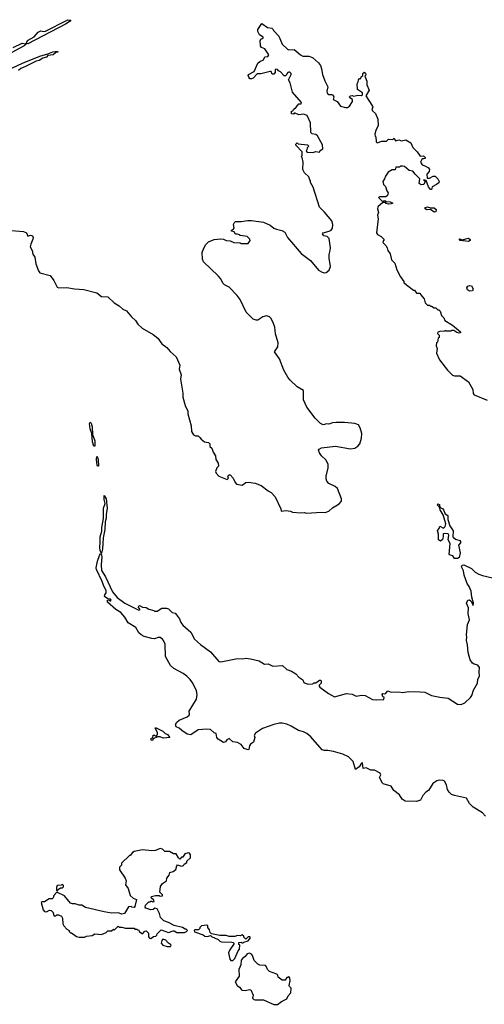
# Model space of a CAD drawing. Extents: x 2086813 to 2278017, y 548126 to 753336.
# Tile 354 of 461: x 2221568 to 2226553, y 640592 to 651152. Entities that reach past the tile are written whole.
import ezdxf

# ---------------------------------------------------------------- set-up
doc = ezdxf.new("R2010")
doc.units = 0

msp = doc.modelspace()

# ---------------------------------------------------------------- linework, layer by layer
at = {"layer": '0CON10XD'}
for points in [[(2221655, 650892), (2221637, 650895), (2221652, 650928), (2221722, 650968), (2221765, 651019), (2221795, 651032), (2221825, 651025), (2221845, 651030), (2222069, 651145), (2222085, 651152), (2222117, 651147), (2222110, 651135), (2222060, 651105), (2221655, 650892)], [(2224839, 649089), (2224785, 649140), (2224718, 649355), (2224690, 649405), (2224690, 649425), (2224680, 649435), (2224670, 649465), (2224625, 649510), (2224608, 649545), (2224610, 649625), (2224600, 649675), (2224590, 649685), (2224600, 649695), (2224600, 649735), (2224530, 649805), (2224532, 649818), (2224545, 649830), (2224555, 649820), (2224655, 649810), (2224670, 649795), (2224652, 649778), (2224650, 649755), (2224642, 649742), (2224655, 649730), (2224715, 649728), (2224745, 649738), (2224785, 649730), (2224792, 649748), (2224822, 649768), (2224819, 649809), (2224762, 649905), (2224745, 649922), (2224708, 649928), (2224693, 649943), (2224689, 650045), (2224653, 650123), (2224615, 650140), (2224565, 650132), (2224525, 650150), (2224515, 650150), (2224505, 650140), (2224483, 650143), (2224485, 650170), (2224500, 650175), (2224505, 650190), (2224536, 650214), (2224565, 650250), (2224589, 650251), (2224592, 650265), (2224496, 650376), (2224471, 650475), (2224453, 650507), (2224481, 650565), (2224480, 650575), (2224465, 650590), (2224455, 650590), (2224444, 650586), (2224435, 650572), (2224425, 650550), (2224405, 650550), (2224365, 650592), (2224344, 650604), (2224335, 650618), (2224315, 650622), (2224308, 650615), (2224311, 650585), (2224295, 650566), (2224278, 650568), (2224267, 650597), (2224257, 650597), (2224155, 650570), (2224115, 650572), (2224072, 650525), (2224055, 650517), (2224039, 650519), (2224028, 650535), (2224020, 650555), (2224022, 650565), (2224083, 650597), (2224124, 650686), (2224145, 650703), (2224185, 650720), (2224200, 650755), (2224232, 650758), (2224242, 650775), (2224200, 650840), (2224162, 650852), (2224151, 650871), (2224147, 650925), (2224155, 650942), (2224180, 650955), (2224180, 650965), (2224141, 650991), (2224124, 651025), (2224122, 651045), (2224165, 651110), (2224228, 651068), (2224275, 651060), (2224288, 651048), (2224290, 651035), (2224348, 650975), (2224385, 650890), (2224440, 650835), (2224455, 650828), (2224512, 650832), (2224536, 650816), (2224580, 650775), (2224605, 650762), (2224669, 650759), (2224710, 650745), (2224775, 650690), (2224795, 650660), (2224807, 650625), (2224818, 650565), (2224842, 650495), (2224873, 650433), (2224864, 650385), (2224869, 650365), (2224885, 650348), (2224915, 650351), (2224926, 650346), (2224938, 650325), (2224933, 650295), (2224973, 650273), (2225010, 650225), (2225065, 650210), (2225085, 650210), (2225106, 650224), (2225138, 650275), (2225140, 650295), (2225109, 650315), (2225108, 650325), (2225116, 650335), (2225135, 650338), (2225155, 650331), (2225195, 650342), (2225235, 650339), (2225247, 650345), (2225245, 650367), (2225193, 650403), (2225190, 650465), (2225200, 650485), (2225202, 650508), (2225215, 650520), (2225228, 650522), (2225232, 650538), (2225250, 650555), (2225250, 650575), (2225265, 650588), (2225279, 650579), (2225282, 650558), (2225270, 650545), (2225292, 650492), (2225293, 650453), (2225318, 650395), (2225283, 650335), (2225352, 650225), (2225357, 650215), (2225348, 650195), (2225354, 650175), (2225386, 650146), (2225412, 650085), (2225413, 650017), (2225389, 649965), (2225380, 649925), (2225383, 649903), (2225390, 649895), (2225393, 649843), (2225405, 649830), (2225455, 649850), (2225472, 649848), (2225505, 649850), (2225525, 649870), (2225572, 649868), (2225585, 649880), (2225592, 649862), (2225605, 649850), (2225612, 649858), (2225635, 649862), (2225665, 649852), (2225712, 649862), (2225765, 649830), (2225785, 649780), (2225833, 649733), (2225865, 649690), (2225902, 649692), (2225918, 649675), (2225920, 649665), (2225905, 649658), (2225885, 649660), (2225868, 649625), (2225885, 649597), (2225916, 649586), (2225953, 649563), (2225967, 649547), (2225962, 649525), (2225938, 649495), (2225942, 649452), (2225965, 649452), (2226005, 649473), (2226025, 649473), (2226056, 649446), (2226070, 649415), (2226066, 649404), (2226042, 649385), (2225995, 649360), (2225988, 649332), (2225975, 649332), (2225955, 649360), (2225928, 649428), (2225900, 649435), (2225920, 649415), (2225905, 649384), (2225875, 649380), (2225854, 649394), (2225860, 649445), (2225810, 649495), (2225788, 649528), (2225746, 649536), (2225696, 649576), (2225675, 649582), (2225655, 649580), (2225645, 649570), (2225605, 649570), (2225598, 649542), (2225565, 649540), (2225522, 649515), (2225492, 649475), (2225483, 649445), (2225463, 649415), (2225473, 649385), (2225492, 649362), (2225506, 649316), (2225522, 649295), (2225514, 649266), (2225495, 649251), (2225432, 649252), (2225417, 649245), (2225455, 649210), (2225465, 649207), (2225485, 649212), (2225501, 649201), (2225545, 649199), (2225572, 649185), (2225554, 649176), (2225525, 649174), (2225502, 649182), (2225492, 649192), (2225465, 649192), (2225410, 649145), (2225408, 649125), (2225418, 649085), (2225408, 649055), (2225413, 649017), (2225398, 648865), (2225408, 648848), (2225447, 648827), (2225480, 648795), (2225470, 648785), (2225463, 648763), (2225495, 648730), (2225510, 648705), (2225518, 648678), (2225542, 648642), (2225558, 648575), (2225595, 648540), (2225615, 648470), (2225653, 648393), (2225690, 648345), (2225690, 648335), (2225717, 648307), (2225795, 648250), (2225805, 648250), (2225825, 648220), (2225865, 648220), (2225870, 648205), (2225907, 648157), (2225920, 648115), (2225945, 648090), (2225965, 648090), (2225975, 648080), (2225985, 648080), (2226015, 648060), (2226035, 648060), (2226055, 648040), (2226065, 648040), (2226080, 648025), (2226095, 647980), (2226120, 647955), (2226130, 647925), (2226212, 647875), (2226298, 647805), (2226298, 647792), (2226285, 647790), (2226258, 647798), (2226225, 647820), (2226205, 647820), (2226195, 647810), (2226145, 647810), (2226135, 647820), (2226125, 647810), (2226075, 647808), (2226055, 647800), (2226050, 647785), (2226068, 647768), (2226070, 647745), (2226060, 647735), (2226050, 647695), (2226040, 647685), (2226038, 647655), (2226048, 647625), (2226040, 647575), (2226072, 647505), (2226158, 647395), (2226211, 647341), (2226235, 647332), (2226295, 647333), (2226385, 647268), (2226430, 647185), (2226433, 647143), (2226445, 647127), (2226585, 647070)], [(2221498, 650852), (2221595, 650901), (2221633, 650893), (2221634, 650885), (2221615, 650870), (2221075, 650582)], [(2221384, 650585), (2221598, 650685), (2221785, 650760), (2221872, 650785), (2221925, 650808), (2221975, 650816), (2221977, 650805), (2221955, 650800), (2221929, 650775), (2221872, 650768), (2221855, 650751), (2221815, 650740), (2221776, 650714), (2221745, 650708), (2221631, 650649), (2221580, 650630), (2221555, 650607)], [(2221438, 648895), (2221610, 648880), (2221642, 648865), (2221655, 648832), (2221685, 648842), (2221705, 648834), (2221713, 648815), (2221711, 648799), (2221688, 648745), (2221681, 648715), (2221702, 648675), (2221709, 648639), (2221732, 648605), (2221741, 648535), (2221769, 648459), (2221786, 648436), (2221895, 648408), (2221936, 648356), (2221958, 648305), (2221972, 648285), (2221987, 648277), (2222075, 648279), (2222156, 648264), (2222258, 648258), (2222395, 648221), (2222445, 648184), (2222515, 648180), (2222582, 648115), (2222635, 648082), (2222676, 648046), (2222715, 648028), (2222767, 647967), (2222812, 647925), (2222837, 647887), (2222884, 647844), (2223000, 647775), (2223050, 647735), (2223092, 647675), (2223148, 647638), (2223182, 647595), (2223246, 647536), (2223286, 647446), (2223278, 647405), (2223300, 647345), (2223292, 647295), (2223318, 647145), (2223318, 647105), (2223344, 647014), (2223372, 646955), (2223372, 646925), (2223408, 646795), (2223412, 646735), (2223435, 646698), (2223455, 646690), (2223485, 646690), (2223502, 646672), (2223514, 646654), (2223553, 646623), (2223595, 646618), (2223610, 646605), (2223610, 646575), (2223630, 646555), (2223643, 646513), (2223670, 646475), (2223672, 646435), (2223699, 646395), (2223702, 646365), (2223682, 646345), (2223670, 646305), (2223677, 646287), (2223705, 646258), (2223795, 646222), (2223808, 646235), (2223803, 646257), (2223815, 646270), (2223825, 646270), (2223858, 646235), (2223879, 646189), (2223895, 646172), (2223955, 646161), (2223995, 646190), (2224025, 646193), (2224095, 646180), (2224158, 646158), (2224235, 646098), (2224265, 646082), (2224308, 646035), (2224370, 645905), (2224375, 645882), (2224425, 645888), (2224475, 645882), (2224495, 645872), (2224585, 645862), (2224625, 645868), (2224645, 645860), (2224805, 645872), (2224845, 645868), (2224885, 645880), (2224925, 645918), (2224995, 645960), (2225022, 645988), (2225022, 646015), (2224977, 646125), (2224952, 646145), (2224885, 646179), (2224864, 646204), (2224858, 646228), (2224856, 646255), (2224879, 646345), (2224877, 646385), (2224853, 646433), (2224805, 646475), (2224785, 646505), (2224776, 646534), (2224780, 646545), (2224805, 646561), (2224958, 646578), (2225119, 646549), (2225164, 646556), (2225195, 646578), (2225218, 646605), (2225236, 646664), (2225240, 646715), (2225222, 646775), (2225205, 646808), (2225165, 646823), (2225055, 646832), (2224965, 646831), (2224925, 646827), (2224885, 646813), (2224865, 646817), (2224825, 646808), (2224795, 646822), (2224737, 646877), (2224650, 646995), (2224614, 647074), (2224615, 647176), (2224546, 647216), (2224465, 647290), (2224445, 647318), (2224404, 647394), (2224357, 647515), (2224301, 647591), (2224338, 647645), (2224340, 647685), (2224314, 647784), (2224307, 647855), (2224293, 647895), (2224265, 647948), (2224250, 647965), (2224215, 647977), (2224176, 647964), (2224125, 647930), (2224105, 647928), (2224075, 647940), (2223997, 648017), (2223935, 648150), (2223903, 648193), (2223815, 648282), (2223765, 648308), (2223751, 648321), (2223722, 648375), (2223698, 648405), (2223542, 648555), (2223528, 648585), (2223527, 648655), (2223540, 648695), (2223565, 648740), (2223595, 648768), (2223654, 648796), (2223725, 648802), (2223755, 648798), (2223784, 648784), (2223825, 648780), (2223865, 648762), (2223935, 648758), (2223945, 648750), (2224018, 648752), (2224040, 648785), (2224038, 648798), (2224010, 648825), (2223935, 648837), (2223923, 648843), (2223905, 648852), (2223885, 648850), (2223868, 648878), (2223840, 648885), (2223840, 648895), (2223858, 648902), (2223870, 648915), (2223864, 648956), (2223872, 648978), (2223883, 648987), (2223945, 648988), (2224015, 649000), (2224055, 649000), (2224185, 648982), (2224255, 648950), (2224295, 648917), (2224325, 648904), (2224382, 648892), (2224412, 648875), (2224440, 648815), (2224587, 648645), (2224690, 648570), (2224775, 648467), (2224815, 648443), (2224835, 648438), (2224855, 648440), (2224888, 648465), (2224904, 648505), (2224889, 648595), (2224889, 648635), (2224901, 648675), (2224903, 648705), (2224887, 648805), (2224868, 648825), (2224832, 648835), (2224818, 648855), (2224825, 648867), (2224887, 648883), (2224911, 648895), (2224923, 648915), (2224927, 648955), (2224916, 648996), (2224839, 649089)], [(2226015, 649088), (2225975, 649117), (2225935, 649112), (2225919, 649125), (2225916, 649135), (2225945, 649144), (2225975, 649133), (2226015, 649135), (2226038, 649115), (2226035, 649090), (2226015, 649088)], [(2226385, 648773), (2226295, 648784), (2226282, 648798), (2226288, 648802), (2226315, 648790), (2226385, 648808), (2226401, 648795), (2226403, 648785), (2226385, 648773)], [(2226395, 648241), (2226374, 648255), (2226366, 648275), (2226376, 648294), (2226395, 648303), (2226415, 648298), (2226434, 648265), (2226425, 648244), (2226395, 648241)], [(2222375, 646578), (2222365, 646578), (2222350, 646625), (2222342, 646715), (2222324, 646765), (2222318, 646822), (2222324, 646836), (2222335, 646824), (2222346, 646785), (2222348, 646705), (2222375, 646637), (2222375, 646578)], [(2222415, 646362), (2222405, 646362), (2222399, 646375), (2222392, 646435), (2222395, 646468), (2222405, 646458), (2222412, 646435), (2222415, 646362)], [(2222445, 645430), (2222431, 645455), (2222427, 645495), (2222433, 645547), (2222432, 645605), (2222451, 645665), (2222450, 645705), (2222468, 645802), (2222467, 645915), (2222486, 645965), (2222473, 646005), (2222475, 646050), (2222497, 646015), (2222507, 645915), (2222495, 645845), (2222495, 645805), (2222484, 645766), (2222482, 645685), (2222464, 645596), (2222457, 645473), (2222445, 645430)], [(2226232, 645372), (2226215, 645402), (2226188, 645408), (2226178, 645418), (2226186, 645535), (2226167, 645575), (2226171, 645625), (2226165, 645638), (2226138, 645642), (2226112, 645638), (2226112, 645605), (2226103, 645577), (2226085, 645560), (2226063, 645575), (2226062, 645635), (2226050, 645675), (2226068, 645695), (2226075, 645720), (2226115, 645700), (2226132, 645718), (2226139, 645745), (2226111, 645841), (2226078, 645895), (2226074, 645924), (2226051, 645945), (2226055, 645958), (2226071, 645951), (2226072, 645932), (2226080, 645920), (2226107, 645907), (2226117, 645895), (2226134, 645854), (2226163, 645833), (2226163, 645793), (2226185, 645725), (2226219, 645669), (2226214, 645605), (2226245, 645581), (2226290, 645565), (2226298, 645555), (2226297, 645543), (2226278, 645515), (2226294, 645435), (2226283, 645385), (2226265, 645373), (2226232, 645372)], [(2226565, 642610), (2226535, 642647), (2226432, 642705), (2226396, 642746), (2226364, 642805), (2226232, 642832), (2226202, 642842), (2226175, 642866), (2226160, 642895), (2226148, 642948), (2226126, 642986), (2226113, 642993), (2226074, 642996), (2226045, 642989), (2226000, 642960), (2225953, 642887), (2225925, 642868), (2225895, 642832), (2225867, 642783), (2225825, 642768), (2225705, 642771), (2225672, 642792), (2225645, 642838), (2225582, 642885), (2225555, 642932), (2225468, 642958), (2225460, 642965), (2225428, 643025), (2225442, 643055), (2225435, 643072), (2225375, 643103), (2225335, 643104), (2225285, 643127), (2225255, 643120), (2225245, 643182), (2225235, 643178), (2225210, 643140), (2225171, 643111), (2225147, 643195), (2225095, 643246), (2225034, 643274), (2224934, 643304), (2224875, 643316), (2224834, 643314), (2224815, 643322), (2224691, 643461), (2224648, 643498), (2224615, 643514), (2224558, 643528), (2224482, 643575), (2224436, 643596), (2224386, 643606), (2224355, 643606), (2224295, 643592), (2224175, 643549), (2224098, 643502), (2224084, 643475), (2224090, 643455), (2224076, 643405), (2224046, 643384), (2224033, 643365), (2224028, 643325), (2224019, 643321), (2223978, 643335), (2223945, 643379), (2223905, 643399), (2223856, 643406), (2223815, 643442), (2223790, 643430), (2223775, 643408), (2223755, 643400), (2223697, 643437), (2223683, 643455), (2223678, 643495), (2223654, 643504), (2223615, 643540), (2223575, 643543), (2223485, 643536), (2223405, 643484), (2223365, 643490), (2223309, 643529), (2223280, 643555), (2223248, 643568), (2223240, 643595), (2223253, 643617), (2223281, 643639), (2223365, 643674), (2223385, 643694), (2223390, 643705), (2223388, 643735), (2223466, 643865), (2223472, 643915), (2223464, 643954), (2223426, 644036), (2223397, 644077), (2223362, 644112), (2223321, 644141), (2223223, 644193), (2223186, 644226), (2223134, 644324), (2223128, 644455), (2223112, 644495), (2223099, 644509), (2223075, 644528), (2223055, 644528), (2223015, 644513), (2222985, 644514), (2222905, 644537), (2222872, 644555), (2222847, 644577), (2222813, 644633), (2222732, 644685), (2222698, 644745), (2222653, 644793), (2222600, 644825), (2222510, 644905), (2222512, 644928), (2222525, 644930), (2222535, 644920), (2222545, 644920), (2222550, 644925), (2222543, 644937), (2222515, 644940), (2222480, 644965), (2222482, 644985), (2222496, 645005), (2222498, 645025), (2222467, 645087), (2222455, 645128), (2222391, 645255), (2222389, 645275), (2222403, 645345), (2222425, 645406), (2222435, 645423), (2222442, 645422), (2222449, 645395), (2222441, 645305), (2222447, 645245), (2222488, 645178), (2222564, 645015), (2222615, 644955), (2222695, 644895), (2222845, 644820), (2222860, 644825), (2222840, 644855), (2222855, 644870), (2222885, 644850), (2222927, 644847), (2222955, 644830), (2223007, 644817), (2223015, 644810), (2223045, 644810), (2223095, 644840), (2223145, 644840), (2223165, 644832), (2223204, 644794), (2223235, 644788), (2223251, 644771), (2223282, 644725), (2223298, 644688), (2223320, 644660), (2223404, 644585), (2223445, 644507), (2223510, 644450), (2223615, 644371), (2223705, 644268), (2223725, 644267), (2223905, 644300), (2223963, 644297), (2223995, 644304), (2224046, 644296), (2224137, 644275), (2224195, 644239), (2224235, 644244), (2224285, 644219), (2224388, 644225), (2224435, 644182), (2224486, 644166), (2224532, 644135), (2224562, 644102), (2224605, 644072), (2224618, 644045), (2224630, 644035), (2224665, 644027), (2224715, 644030), (2224725, 644040), (2224745, 644040), (2224772, 644058), (2224785, 644070), (2224795, 644070), (2224802, 644062), (2224802, 644038), (2224780, 644015), (2224780, 644005), (2224790, 643995), (2224880, 643925), (2224945, 643889), (2225075, 643927), (2225135, 643919), (2225178, 643898), (2225235, 643908), (2225275, 643906), (2225355, 643862), (2225395, 643857), (2225475, 643862), (2225480, 643885), (2225465, 643890), (2225457, 643915), (2225465, 643927), (2225485, 643922), (2225495, 643928), (2225517, 643953), (2225555, 643939), (2225635, 643944), (2225675, 643937), (2225745, 643946), (2225865, 643944), (2225915, 643940), (2225986, 643906), (2226075, 643886), (2226165, 643876), (2226265, 643811), (2226305, 643806), (2226345, 643827), (2226406, 643884), (2226419, 643905), (2226439, 643961), (2226481, 644035), (2226484, 644076), (2226502, 644115), (2226498, 644155), (2226501, 644205), (2226485, 644231), (2226445, 644239), (2226425, 644252), (2226402, 644285), (2226381, 644365), (2226374, 644446), (2226362, 644495), (2226366, 644534), (2226361, 644555), (2226374, 644665), (2226393, 644715), (2226381, 644785), (2226382, 644845), (2226361, 644895), (2226375, 644925), (2226395, 644930), (2226409, 644919), (2226435, 644870), (2226436, 644894), (2226420, 644960), (2226413, 645023), (2226392, 645075), (2226371, 645105), (2226338, 645195), (2226330, 645240), (2226308, 645285), (2226315, 645302), (2226335, 645305), (2226415, 645268), (2226427, 645255), (2226456, 645226), (2226495, 645206), (2226535, 645190), (2226642, 645165)], [(2222995, 643420), (2222980, 643425), (2222980, 643445), (2222998, 643452), (2223002, 643478), (2223015, 643480), (2223025, 643470), (2223035, 643470), (2223048, 643485), (2223047, 643507), (2223023, 643553), (2223025, 643560), (2223105, 643521), (2223128, 643498), (2223156, 643485), (2223180, 643455), (2223106, 643446), (2223075, 643460), (2223048, 643462), (2223002, 643438), (2222995, 643420)], [(2222975, 641300), (2223005, 641320), (2223028, 641322), (2223040, 641335), (2223042, 641348), (2223085, 641390), (2223165, 641362), (2223215, 641382), (2223225, 641382), (2223255, 641362), (2223335, 641362), (2223358, 641372), (2223370, 641385), (2223355, 641400), (2223345, 641400), (2223315, 641418), (2223225, 641439), (2223165, 641470), (2223115, 641488), (2223078, 641525), (2223070, 641565), (2223045, 641618), (2223018, 641622), (2223002, 641608), (2222975, 641607), (2222923, 641623), (2222913, 641633), (2222918, 641655), (2222955, 641690), (2222965, 641690), (2222975, 641700), (2222985, 641700), (2222995, 641690), (2223010, 641695), (2223008, 641708), (2222980, 641735), (2222983, 641747), (2223025, 641760), (2223065, 641760), (2223075, 641752), (2223100, 641755), (2223100, 641765), (2223072, 641795), (2223078, 641855), (2223101, 641889), (2223142, 641915), (2223148, 641945), (2223171, 641979), (2223180, 642005), (2223215, 642018), (2223245, 642038), (2223253, 642077), (2223262, 642088), (2223305, 642073), (2223325, 642082), (2223334, 642096), (2223360, 642115), (2223362, 642128), (2223400, 642165), (2223402, 642195), (2223390, 642215), (2223375, 642218), (2223340, 642205), (2223320, 642170), (2223305, 642170), (2223285, 642150), (2223272, 642162), (2223248, 642208), (2223218, 642208), (2223175, 642230), (2223125, 642232), (2223100, 642255), (2223075, 642262), (2223027, 642243), (2222985, 642238), (2222885, 642248), (2222798, 642232), (2222780, 642220), (2222755, 642190), (2222745, 642190), (2222660, 642105), (2222660, 642085), (2222640, 642065), (2222640, 642035), (2222700, 641945), (2222710, 641915), (2222702, 641875), (2222733, 641835), (2222755, 641760), (2222785, 641730), (2222820, 641715), (2222805, 641640), (2222795, 641630), (2222773, 641633), (2222765, 641640), (2222735, 641638), (2222692, 641565), (2222665, 641558), (2222625, 641573), (2222555, 641570), (2222475, 641584), (2222275, 641632), (2222235, 641657), (2222205, 641656), (2222165, 641669), (2222135, 641670), (2222115, 641678), (2222050, 641755), (2221975, 641790), (2221965, 641790), (2221935, 641760), (2221927, 641733), (2221917, 641723), (2221885, 641722), (2221835, 641692), (2221808, 641692), (2221800, 641685), (2221820, 641605), (2221835, 641587), (2221857, 641583), (2221888, 641602), (2221907, 641597), (2221927, 641577), (2221933, 641543), (2221955, 641540), (2221968, 641552), (2221985, 641552), (2222018, 641538), (2222028, 641515), (2222030, 641455), (2222042, 641435), (2222075, 641398), (2222100, 641385), (2222100, 641375), (2222115, 641360), (2222125, 641360), (2222178, 641318), (2222205, 641312), (2222265, 641312), (2222285, 641322), (2222345, 641332), (2222375, 641350), (2222445, 641342), (2222497, 641363), (2222515, 641380), (2222555, 641380), (2222575, 641400), (2222585, 641390), (2222625, 641430), (2222635, 641420), (2222665, 641420), (2222705, 641408), (2222795, 641410), (2222805, 641400), (2222825, 641400), (2222835, 641390), (2222848, 641388), (2222852, 641372), (2222885, 641350), (2222912, 641378), (2222925, 641380), (2222950, 641355), (2222950, 641315), (2222962, 641302), (2222975, 641300)], [(2221975, 641810), (2221980, 641825), (2222005, 641842), (2222027, 641843), (2222038, 641852), (2222040, 641865), (2222028, 641878), (2222015, 641870), (2221972, 641865), (2221963, 641845), (2221962, 641815), (2221975, 641810)], [(2223855, 641062), (2223878, 641085), (2223913, 641167), (2223928, 641185), (2223930, 641225), (2223920, 641235), (2223920, 641255), (2223945, 641260), (2223955, 641250), (2223965, 641250), (2223975, 641260), (2224018, 641272), (2224043, 641305), (2224036, 641316), (2224018, 641315), (2223995, 641290), (2223972, 641312), (2223972, 641325), (2223955, 641339), (2223935, 641328), (2223905, 641329), (2223875, 641318), (2223815, 641320), (2223785, 641332), (2223715, 641332), (2223628, 641348), (2223612, 641362), (2223605, 641390), (2223588, 641415), (2223588, 641435), (2223575, 641442), (2223520, 641435), (2223500, 641415), (2223500, 641405), (2223488, 641392), (2223448, 641392), (2223440, 641385), (2223445, 641370), (2223537, 641337), (2223555, 641322), (2223582, 641318), (2223615, 641330), (2223625, 641320), (2223698, 641288), (2223715, 641270), (2223733, 641263), (2223845, 641260), (2223860, 641255), (2223870, 641245), (2223824, 641176), (2223810, 641145), (2223823, 641075), (2223835, 641064), (2223855, 641062)], [(2223151, 641211), (2223185, 641212), (2223192, 641225), (2223188, 641235), (2223154, 641254), (2223148, 641268), (2223135, 641280), (2223105, 641290), (2223092, 641278), (2223088, 641248), (2223105, 641228), (2223151, 641211)], [(2224335, 640592), (2224376, 640624), (2224435, 640650), (2224448, 640685), (2224478, 640715), (2224482, 640765), (2224462, 640785), (2224460, 640795), (2224472, 640845), (2224467, 640877), (2224455, 640890), (2224445, 640880), (2224435, 640880), (2224415, 640850), (2224383, 640853), (2224342, 640882), (2224338, 640905), (2224326, 640916), (2224248, 640945), (2224228, 640965), (2224218, 640995), (2224205, 641008), (2224144, 641014), (2224124, 641024), (2224084, 641064), (2224067, 641117), (2224055, 641130), (2224035, 641140), (2224010, 641135), (2223986, 641104), (2223962, 641088), (2223943, 641065), (2223942, 641015), (2223918, 640965), (2223922, 640895), (2223882, 640835), (2223903, 640793), (2223927, 640775), (2223950, 640745), (2223988, 640742), (2224035, 640751), (2224048, 640748), (2224072, 640692), (2224068, 640658), (2224080, 640645), (2224095, 640640), (2224185, 640640), (2224295, 640592), (2224335, 640592)]]:
    msp.add_lwpolyline(points, dxfattribs=at)

doc.saveas('drawing.dxf')
